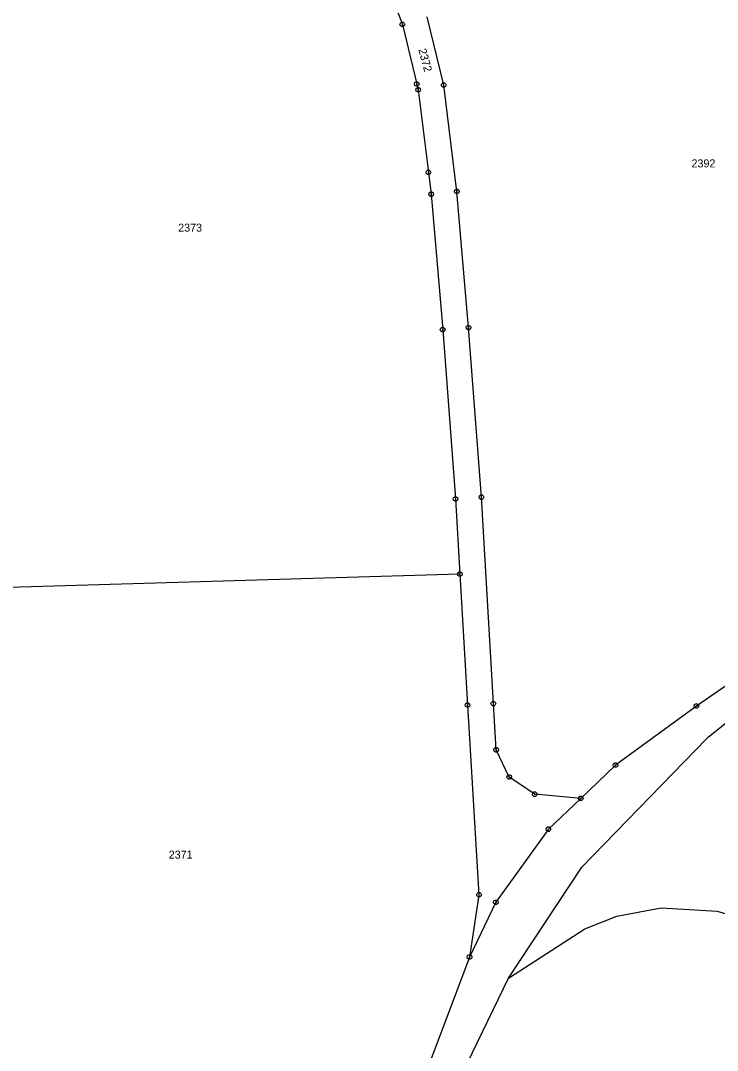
# Model space of a CAD drawing. Extents: x -609861 to -605046, y -1120287 to -1116307.
# Drawn here: x -606107.6 to -605959.7, y -1118147.6 to -1117928.9 of the extents above; entities that cross this region are included whole.
import ezdxf

# ---------------------------------------------------------------- set-up
doc = ezdxf.new("R2010")
doc.units = 0
for name, color, linetype in [('Vrstva 1', 7, 'Continuous'), ('Vrstva 2', 7, 'Continuous'), ('Vrstva 8', 7, 'Continuous')]:
    doc.layers.add(name, color=color, linetype=linetype)

msp = doc.modelspace()

# ---------------------------------------------------------------- linework, layer by layer
at = {"layer": 'Vrstva 1'}
for p, q in [((-606031.71, -1117915.83), (-606026.55, -1117929.71)), ((-606017.78, -1117942.6), (-606021.28, -1117928.1)), ((-606026.55, -1117929.71), (-606023.49, -1117942.37)), ((-606023.49, -1117942.37), (-606023.2, -1117943.59)), ((-606014.97, -1117965.19), (-606017.78, -1117942.6)), ((-606023.2, -1117943.59), (-606021.02, -1117961.14)), ((-606021.02, -1117961.14), (-606020.44, -1117965.76)), ((-606012.5, -1117994.1), (-606014.97, -1117965.19)), ((-606020.44, -1117965.76), (-606017.98, -1117994.54)), ((-606017.98, -1117994.54), (-606015.25, -1118030.49)), ((-606009.76, -1118030.12), (-606012.5, -1117994.1)), ((-606015.25, -1118030.49), (-606014.33, -1118046.45)), ((-606007.23, -1118073.95), (-606009.76, -1118030.12)), ((-606014.33, -1118046.45), (-606165.06, -1118050.93)), ((-606014.33, -1118046.45), (-606012.72, -1118074.27)), ((-605938.35, -1118056.72), (-605964.1, -1118074.47)), ((-606012.72, -1118074.27), (-606010.28, -1118114.55)), ((-606006.63, -1118083.78), (-606007.23, -1118073.95)), ((-605964.1, -1118074.47), (-605981.29, -1118087.02)), ((-605961.53, -1118081), (-605957.73, -1118077.97)), ((-605961.91, -1118081.38), (-605961.53, -1118081)), ((-605988.46, -1118108.68), (-605961.91, -1118081.38)), ((-606003.85, -1118089.55), (-606006.63, -1118083.78)), ((-605981.29, -1118087.02), (-605988.67, -1118094.07)), ((-605998.44, -1118093.19), (-606003.85, -1118089.55)), ((-605988.67, -1118094.07), (-605998.44, -1118093.19)), ((-605988.67, -1118094.07), (-605995.53, -1118100.62)), ((-605995.53, -1118100.62), (-606006.7, -1118116.15)), ((-606004.03, -1118132.28), (-605988.46, -1118108.68)), ((-606010.28, -1118114.55), (-606012.29, -1118127.77)), ((-606006.7, -1118116.15), (-606012.29, -1118127.77)), ((-605980.98, -1118119.08), (-605971.57, -1118117.29)), ((-605971.57, -1118117.29), (-605959.67, -1118118.04)), ((-605959.67, -1118118.04), (-605953.85, -1118119.8)), ((-605987.78, -1118121.79), (-605980.98, -1118119.08)), ((-606004.03, -1118132.28), (-605987.78, -1118121.79)), ((-606012.29, -1118127.77), (-606023.89, -1118158.42)), ((-606017.83, -1118160.77), (-606004.03, -1118132.28))]:
    msp.add_line(p, q, dxfattribs=at)
at = {"layer": 'Vrstva 8'}
for p, q in [((-606026.67, -1117929.71), (-606026.43, -1117929.71)), ((-606023.61, -1117942.37), (-606023.37, -1117942.37)), ((-606017.9, -1117942.6), (-606017.66, -1117942.6)), ((-606023.32, -1117943.59), (-606023.08, -1117943.59)), ((-606021.14, -1117961.14), (-606020.9, -1117961.14)), ((-606015.09, -1117965.19), (-606014.85, -1117965.19)), ((-606020.56, -1117965.76), (-606020.32, -1117965.76)), ((-606018.1, -1117994.54), (-606017.86, -1117994.54)), ((-606012.62, -1117994.1), (-606012.38, -1117994.1)), ((-606015.37, -1118030.49), (-606015.13, -1118030.49)), ((-606009.88, -1118030.12), (-606009.64, -1118030.12)), ((-606014.45, -1118046.45), (-606014.21, -1118046.45)), ((-606012.84, -1118074.27), (-606012.6, -1118074.27)), ((-606007.35, -1118073.95), (-606007.11, -1118073.95)), ((-605964.22, -1118074.47), (-605963.98, -1118074.47)), ((-606006.75, -1118083.78), (-606006.51, -1118083.78)), ((-605981.41, -1118087.02), (-605981.17, -1118087.02)), ((-606003.97, -1118089.55), (-606003.73, -1118089.55)), ((-605998.56, -1118093.19), (-605998.32, -1118093.19)), ((-605988.79, -1118094.07), (-605988.55, -1118094.07)), ((-605995.65, -1118100.62), (-605995.41, -1118100.62)), ((-606010.4, -1118114.55), (-606010.16, -1118114.55)), ((-606006.82, -1118116.15), (-606006.58, -1118116.15)), ((-606012.41, -1118127.77), (-606012.17, -1118127.77))]:
    msp.add_line(p, q, dxfattribs=at)
for points in [[(-606026.4, -1117929.23), (-606026.15, -1117929.41), (-606026.05, -1117929.7), (-606026.15, -1117929.99), (-606026.4, -1117930.17), (-606026.71, -1117930.17), (-606026.96, -1117929.99), (-606027.06, -1117929.7), (-606026.96, -1117929.41), (-606026.71, -1117929.23)], [(-606023.34, -1117941.89), (-606023.09, -1117942.07), (-606022.99, -1117942.36), (-606023.09, -1117942.65), (-606023.34, -1117942.83), (-606023.65, -1117942.83), (-606023.9, -1117942.65), (-606024, -1117942.36), (-606023.9, -1117942.07), (-606023.65, -1117941.89)], [(-606023.05, -1117943.11), (-606022.8, -1117943.29), (-606022.7, -1117943.58), (-606022.8, -1117943.87), (-606023.05, -1117944.05), (-606023.36, -1117944.05), (-606023.61, -1117943.87), (-606023.71, -1117943.58), (-606023.61, -1117943.29), (-606023.36, -1117943.11)], [(-606017.63, -1117942.12), (-606017.38, -1117942.3), (-606017.28, -1117942.59), (-606017.38, -1117942.88), (-606017.63, -1117943.06), (-606017.94, -1117943.06), (-606018.19, -1117942.88), (-606018.29, -1117942.59), (-606018.19, -1117942.3), (-606017.94, -1117942.12)], [(-606020.87, -1117960.66), (-606020.62, -1117960.84), (-606020.52, -1117961.13), (-606020.62, -1117961.42), (-606020.87, -1117961.6), (-606021.18, -1117961.6), (-606021.43, -1117961.42), (-606021.53, -1117961.13), (-606021.43, -1117960.84), (-606021.18, -1117960.66)], [(-606020.29, -1117965.28), (-606020.04, -1117965.46), (-606019.94, -1117965.75), (-606020.04, -1117966.04), (-606020.29, -1117966.22), (-606020.6, -1117966.22), (-606020.85, -1117966.04), (-606020.95, -1117965.75), (-606020.85, -1117965.46), (-606020.6, -1117965.28)], [(-606014.82, -1117964.71), (-606014.57, -1117964.89), (-606014.47, -1117965.18), (-606014.57, -1117965.47), (-606014.82, -1117965.65), (-606015.13, -1117965.65), (-606015.38, -1117965.47), (-606015.48, -1117965.18), (-606015.38, -1117964.89), (-606015.13, -1117964.71)], [(-606012.35, -1117993.62), (-606012.1, -1117993.8), (-606012, -1117994.09), (-606012.1, -1117994.38), (-606012.35, -1117994.56), (-606012.66, -1117994.56), (-606012.91, -1117994.38), (-606013.01, -1117994.09), (-606012.91, -1117993.8), (-606012.66, -1117993.62)], [(-606017.83, -1117994.06), (-606017.58, -1117994.24), (-606017.48, -1117994.53), (-606017.58, -1117994.82), (-606017.83, -1117995), (-606018.14, -1117995), (-606018.39, -1117994.82), (-606018.49, -1117994.53), (-606018.39, -1117994.24), (-606018.14, -1117994.06)], [(-606015.1, -1118030.01), (-606014.85, -1118030.19), (-606014.75, -1118030.48), (-606014.85, -1118030.77), (-606015.1, -1118030.95), (-606015.41, -1118030.95), (-606015.66, -1118030.77), (-606015.76, -1118030.48), (-606015.66, -1118030.19), (-606015.41, -1118030.01)], [(-606009.61, -1118029.64), (-606009.36, -1118029.82), (-606009.26, -1118030.11), (-606009.36, -1118030.4), (-606009.61, -1118030.58), (-606009.92, -1118030.58), (-606010.17, -1118030.4), (-606010.27, -1118030.11), (-606010.17, -1118029.82), (-606009.92, -1118029.64)], [(-606014.18, -1118045.97), (-606013.93, -1118046.15), (-606013.83, -1118046.44), (-606013.93, -1118046.73), (-606014.18, -1118046.91), (-606014.49, -1118046.91), (-606014.74, -1118046.73), (-606014.84, -1118046.44), (-606014.74, -1118046.15), (-606014.49, -1118045.97)], [(-606012.57, -1118073.79), (-606012.32, -1118073.97), (-606012.22, -1118074.26), (-606012.32, -1118074.55), (-606012.57, -1118074.73), (-606012.88, -1118074.73), (-606013.13, -1118074.55), (-606013.23, -1118074.26), (-606013.13, -1118073.97), (-606012.88, -1118073.79)], [(-606007.08, -1118073.47), (-606006.83, -1118073.65), (-606006.73, -1118073.94), (-606006.83, -1118074.23), (-606007.08, -1118074.41), (-606007.39, -1118074.41), (-606007.64, -1118074.23), (-606007.74, -1118073.94), (-606007.64, -1118073.65), (-606007.39, -1118073.47)], [(-605963.95, -1118073.99), (-605963.7, -1118074.17), (-605963.6, -1118074.46), (-605963.7, -1118074.75), (-605963.95, -1118074.93), (-605964.26, -1118074.93), (-605964.51, -1118074.75), (-605964.61, -1118074.46), (-605964.51, -1118074.17), (-605964.26, -1118073.99)], [(-606006.48, -1118083.3), (-606006.23, -1118083.48), (-606006.13, -1118083.77), (-606006.23, -1118084.06), (-606006.48, -1118084.24), (-606006.79, -1118084.24), (-606007.04, -1118084.06), (-606007.14, -1118083.77), (-606007.04, -1118083.48), (-606006.79, -1118083.3)], [(-605981.14, -1118086.54), (-605980.89, -1118086.72), (-605980.79, -1118087.01), (-605980.89, -1118087.3), (-605981.14, -1118087.48), (-605981.45, -1118087.48), (-605981.7, -1118087.3), (-605981.8, -1118087.01), (-605981.7, -1118086.72), (-605981.45, -1118086.54)], [(-606003.7, -1118089.07), (-606003.45, -1118089.25), (-606003.35, -1118089.54), (-606003.45, -1118089.83), (-606003.7, -1118090.01), (-606004.01, -1118090.01), (-606004.26, -1118089.83), (-606004.36, -1118089.54), (-606004.26, -1118089.25), (-606004.01, -1118089.07)], [(-605998.29, -1118092.71), (-605998.04, -1118092.89), (-605997.94, -1118093.18), (-605998.04, -1118093.47), (-605998.29, -1118093.65), (-605998.6, -1118093.65), (-605998.85, -1118093.47), (-605998.95, -1118093.18), (-605998.85, -1118092.89), (-605998.6, -1118092.71)], [(-605988.52, -1118093.59), (-605988.27, -1118093.77), (-605988.17, -1118094.06), (-605988.27, -1118094.35), (-605988.52, -1118094.53), (-605988.83, -1118094.53), (-605989.08, -1118094.35), (-605989.18, -1118094.06), (-605989.08, -1118093.77), (-605988.83, -1118093.59)], [(-605995.38, -1118100.14), (-605995.13, -1118100.32), (-605995.03, -1118100.61), (-605995.13, -1118100.9), (-605995.38, -1118101.08), (-605995.69, -1118101.08), (-605995.94, -1118100.9), (-605996.04, -1118100.61), (-605995.94, -1118100.32), (-605995.69, -1118100.14)], [(-606010.13, -1118114.07), (-606009.88, -1118114.25), (-606009.78, -1118114.54), (-606009.88, -1118114.83), (-606010.13, -1118115.01), (-606010.44, -1118115.01), (-606010.69, -1118114.83), (-606010.79, -1118114.54), (-606010.69, -1118114.25), (-606010.44, -1118114.07)], [(-606006.55, -1118115.67), (-606006.3, -1118115.85), (-606006.2, -1118116.14), (-606006.3, -1118116.43), (-606006.55, -1118116.61), (-606006.86, -1118116.61), (-606007.11, -1118116.43), (-606007.21, -1118116.14), (-606007.11, -1118115.85), (-606006.86, -1118115.67)], [(-606012.14, -1118127.29), (-606011.89, -1118127.47), (-606011.79, -1118127.76), (-606011.89, -1118128.05), (-606012.14, -1118128.23), (-606012.45, -1118128.23), (-606012.7, -1118128.05), (-606012.8, -1118127.76), (-606012.7, -1118127.47), (-606012.45, -1118127.29)]]:
    msp.add_lwpolyline(points, close=True, dxfattribs=at)

# ---------------------------------------------------------------- texts
at = {"layer": 'Vrstva 2'}
msp.add_text('2372', height=1.7, rotation=285.1038, dxfattribs=at).set_placement((-606023.168, -1117935.069))
for s, p in [('2392', (-605965.143, -1117960.07)), ('2373', (-606074.153, -1117973.72)), ('2371', (-606076.163, -1118106.88))]:
    msp.add_text(s, height=1.7, dxfattribs=at).set_placement(p)

doc.saveas('drawing.dxf')
